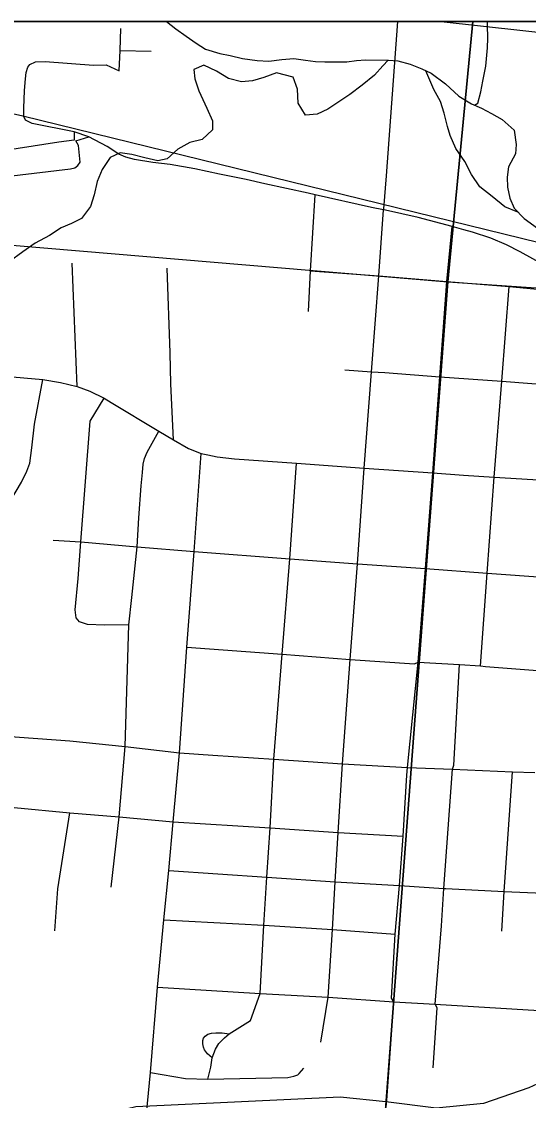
# Model space of a CAD drawing. Extents: x 0 to 42, y 0 to 22.
# Drawn here: x 2.666 to 2.931, y 20.336 to 20.9 of the extents above; entities that cross this region are included whole.
import ezdxf

# ---------------------------------------------------------------- set-up
doc = ezdxf.new("R2010")
doc.units = 0
for name, color, linetype in [('GM_X_City_Street', 7, 'Continuous'), ('GM_X_County_Road', 7, 'Continuous'), ('GM_X_Major_River', 7, 'Continuous'), ('GM_X_Minor_River', 7, 'Continuous'), ('GM_X_Rail_Line', 7, 'Continuous'), ('GM_X_Section', 7, 'Continuous'), ('GM_X_State_Route', 7, 'Continuous'), ('GM_X_Township_Road', 7, 'Continuous'), ('GM_X_Unincorporated', 7, 'Continuous'), ('SH_Cut_Line', 7, 'Continuous'), ('SH_Data', 7, 'Continuous')]:
    doc.layers.add(name, color=color, linetype=linetype)

msp = doc.modelspace()

# ---------------------------------------------------------------- linework, layer by layer
at = {"layer": 'GM_X_City_Street'}
for p, q in [((2.71746, 20.88496), (2.7338, 20.88449)), ((2.69502, 20.70929), (2.69251, 20.77367)), ((2.82248, 20.36646), (2.82625, 20.38999))]:
    msp.add_line(p, q, dxfattribs=at)
for points in [[(2.717, 20.8743), (2.71746, 20.88496), (2.71795, 20.89632)], [(2.66923, 20.8762), (2.67038, 20.87763), (2.67326, 20.87898), (2.67825, 20.87905), (2.70353, 20.87716), (2.71013, 20.87738), (2.717, 20.8743)], [(2.67146, 20.84671), (2.66803, 20.84841), (2.66717, 20.85045), (2.66709, 20.85467), (2.66742, 20.86391), (2.6681, 20.86999), (2.66845, 20.87344), (2.66923, 20.8762)], [(2.85625, 20.80134), (2.85527, 20.80155), (2.84887, 20.80285), (2.81948, 20.80937), (2.81572, 20.81022), (2.79307, 20.81525), (2.78337, 20.81737), (2.76947, 20.82031), (2.75664, 20.82307), (2.74365, 20.82528), (2.73464, 20.82632), (2.72507, 20.82798), (2.7205, 20.82919), (2.71685, 20.83068), (2.7107, 20.83467), (2.70111, 20.83974), (2.69353, 20.84243), (2.67146, 20.84671)], [(2.69353, 20.84243), (2.69352, 20.83798), (2.68544, 20.8369), (2.6506, 20.83163), (2.64714, 20.83111), (2.64496, 20.83077), (2.64156, 20.83021), (2.64126, 20.82626), (2.64118, 20.82527), (2.6417, 20.82134), (2.64286, 20.81923), (2.64611, 20.81767), (2.69164, 20.82305), (2.69375, 20.82356), (2.69547, 20.82473), (2.69654, 20.82659), (2.69573, 20.83522), (2.69441, 20.83772), (2.70111, 20.83974)], [(2.81592, 20.74842), (2.81704, 20.76971), (2.81948, 20.80937)], [(3.01688, 20.70597), (2.98757, 20.73149), (2.97744, 20.74126), (2.96557, 20.75607), (2.95813, 20.76226), (2.95408, 20.76452), (2.9472, 20.76831), (2.93332, 20.7759), (2.92663, 20.77956), (2.9195, 20.78333), (2.91132, 20.78678), (2.90177, 20.78986), (2.89715, 20.79119), (2.89111, 20.7929), (2.8733, 20.79756), (2.85625, 20.80134)], [(2.8606, 20.38766), (2.85934, 20.38948), (2.86134, 20.42301), (2.86355, 20.44839), (2.86545, 20.47423), (2.86741, 20.50607), (2.86769, 20.51), (2.87339, 20.56518), (2.87706, 20.61406), (2.88093, 20.66414), (2.88469, 20.71426), (2.88832, 20.76415), (2.89111, 20.7929)], [(2.74544, 20.68136), (2.74397, 20.71061), (2.7437, 20.7269), (2.74206, 20.77102)], [(2.81704, 20.76971), (2.85274, 20.76708), (2.88832, 20.76415), (2.92095, 20.76153), (2.95205, 20.75864)], [(2.90593, 20.56326), (2.90947, 20.6117), (2.9131, 20.66185), (2.91698, 20.71204), (2.92095, 20.76153)], [(2.83499, 20.71803), (2.84884, 20.71697), (2.85584, 20.71648), (2.88469, 20.71426), (2.91698, 20.71204), (2.9484, 20.70964)], [(2.65681, 20.64514), (2.66032, 20.64991), (2.66593, 20.65926), (2.66875, 20.66505), (2.67022, 20.66916), (2.67142, 20.67721), (2.67273, 20.68948), (2.67716, 20.71289)], [(2.72204, 20.58469), (2.70941, 20.5844), (2.70048, 20.58479), (2.69619, 20.58627), (2.69446, 20.58834), (2.69397, 20.59249), (2.69565, 20.60892), (2.69693, 20.62801), (2.7018, 20.69111), (2.70923, 20.70317)], [(2.72008, 20.52113), (2.72204, 20.58469), (2.72355, 20.59895), (2.72634, 20.62535), (2.7273, 20.64055), (2.72851, 20.65732), (2.72912, 20.66423), (2.72947, 20.6686), (2.73018, 20.67168), (2.73159, 20.67499), (2.7378, 20.68595)], [(2.7486, 20.51783), (2.75236, 20.573), (2.75614, 20.62298), (2.75995, 20.67426)], [(2.7907, 20.39202), (2.79258, 20.42774), (2.79426, 20.45277), (2.79589, 20.47848), (2.79793, 20.51442), (2.80215, 20.5694), (2.80617, 20.61923), (2.80963, 20.66913)], [(2.68242, 20.629), (2.69693, 20.62801), (2.72634, 20.62535), (2.75614, 20.62298), (2.80617, 20.61923), (2.84168, 20.61663)], [(2.75236, 20.573), (2.80215, 20.5694), (2.8377, 20.5665), (2.87135, 20.56434), (2.87339, 20.56518), (2.89498, 20.56392), (2.90593, 20.56326), (2.9085, 20.56281), (2.93566, 20.56086), (2.93735, 20.56038)], [(2.88119, 20.35306), (2.88326, 20.38454), (2.88228, 20.38637), (2.88543, 20.42727), (2.88676, 20.4469), (2.89118, 20.50914), (2.89195, 20.5113), (2.89498, 20.56392)], [(2.71282, 20.44748), (2.717, 20.4843), (2.72008, 20.52113)], [(2.82625, 20.38999), (2.82853, 20.42536), (2.82989, 20.4503), (2.83147, 20.47611), (2.8337, 20.512)], [(2.91712, 20.42445), (2.91821, 20.44522), (2.92266, 20.50788)], [(2.61812, 20.49239), (2.62596, 20.49264), (2.63105, 20.49224), (2.66213, 20.48923), (2.69114, 20.48647), (2.717, 20.4843), (2.74527, 20.48168), (2.79589, 20.47848), (2.83147, 20.47611), (2.86545, 20.47423)], [(2.68339, 20.42469), (2.68491, 20.44672), (2.69114, 20.48647)], [(2.74295, 20.45622), (2.79426, 20.45277), (2.82989, 20.4503), (2.86355, 20.44839), (2.88676, 20.4469), (2.88779, 20.44684)], [(2.88779, 20.44684), (2.91821, 20.44522), (2.94683, 20.44404), (2.94979, 20.44404)], [(2.74037, 20.43046), (2.79258, 20.42774), (2.82853, 20.42536), (2.86134, 20.42301)], [(2.76332, 20.34722), (2.76484, 20.35339), (2.76564, 20.35835), (2.76728, 20.36279), (2.76909, 20.36588), (2.77198, 20.36884), (2.77451, 20.37091), (2.78574, 20.3779), (2.7907, 20.39202)], [(2.76564, 20.35835), (2.7632, 20.36046), (2.76162, 20.36256), (2.76103, 20.36381), (2.76074, 20.36555), (2.76077, 20.36733), (2.76106, 20.36854), (2.76192, 20.3697), (2.7634, 20.37072), (2.76531, 20.37124), (2.76748, 20.37134), (2.77083, 20.37137), (2.77451, 20.37091)], [(2.73337, 20.35062), (2.75174, 20.34752), (2.76332, 20.34722), (2.80523, 20.34804), (2.80834, 20.3487), (2.81035, 20.34937), (2.81109, 20.35017), (2.81348, 20.35295)]]:
    msp.add_lwpolyline(points, dxfattribs=at)
at = {"layer": 'GM_X_County_Road'}
for p, q in [((2.8606, 20.38766), (2.88228, 20.38637)), ((2.88228, 20.38637), (2.94231, 20.38268))]:
    msp.add_line(p, q, dxfattribs=at)
for points in [[(2.85531, 20.80206), (2.85668, 20.81928), (2.86264, 20.9)], [(2.88531, 20.9), (2.95017, 20.89287), (2.95066, 20.89285)], [(2.84511, 20.66656), (2.84884, 20.71697), (2.85274, 20.76708), (2.85527, 20.80155), (2.85531, 20.80206)], [(2.45267, 20.74327), (2.45733, 20.74113), (2.46555, 20.73782), (2.48227, 20.73239), (2.4989, 20.72874), (2.51365, 20.72692), (2.55638, 20.72336), (2.62526, 20.71749), (2.67716, 20.71289), (2.68633, 20.71141), (2.69502, 20.70929), (2.70165, 20.7068), (2.70923, 20.70317), (2.7129, 20.70096)], [(2.7129, 20.70096), (2.7378, 20.68595), (2.74544, 20.68136), (2.75324, 20.67678), (2.75995, 20.67426), (2.76338, 20.67351)], [(2.76338, 20.67351), (2.76829, 20.67243), (2.77737, 20.6714), (2.80963, 20.66913), (2.84511, 20.66656)], [(2.8337, 20.512), (2.8377, 20.5665), (2.84168, 20.61663), (2.84511, 20.66656)], [(2.84511, 20.66656), (2.88093, 20.66414), (2.89707, 20.66291), (2.9131, 20.66185), (2.94472, 20.65997)], [(2.84168, 20.61663), (2.87706, 20.61406), (2.90947, 20.6117), (2.94095, 20.60938), (2.97678, 20.60686), (2.98225, 20.60745), (2.98396, 20.60622)], [(2.6205, 20.52966), (2.63388, 20.52836), (2.64928, 20.52713), (2.66487, 20.52594), (2.69112, 20.52409), (2.72008, 20.52113), (2.7486, 20.51783)], [(2.7486, 20.51783), (2.76589, 20.51659), (2.79793, 20.51442), (2.8337, 20.512)], [(2.8337, 20.512), (2.86769, 20.51), (2.89118, 20.50914), (2.92266, 20.50788), (2.93423, 20.50754)], [(2.73704, 20.39533), (2.7907, 20.39202), (2.82625, 20.38999), (2.8606, 20.38766)]]:
    msp.add_lwpolyline(points, dxfattribs=at)
at = {"layer": 'GM_X_Major_River'}
for points in [[(2.74171, 20.9), (2.74664, 20.8962), (2.75211, 20.89237), (2.7572, 20.88873), (2.7621, 20.88566), (2.76966, 20.88333), (2.77496, 20.88234), (2.78139, 20.88078), (2.78915, 20.87958), (2.79521, 20.87935), (2.80204, 20.88024), (2.8083, 20.88077), (2.81436, 20.87977), (2.81966, 20.87917), (2.82458, 20.87894), (2.83027, 20.8789), (2.83595, 20.87904), (2.84107, 20.87958), (2.84581, 20.87992), (2.85775, 20.87983)], [(2.85775, 20.87983), (2.86267, 20.87942), (2.8691, 20.87766), (2.87515, 20.87534), (2.88006, 20.87303), (2.8876, 20.86747), (2.89456, 20.86098), (2.90116, 20.85695), (2.90645, 20.85482), (2.91173, 20.85194), (2.91721, 20.84886), (2.92342, 20.84332), (2.9245, 20.83573), (2.92427, 20.8308), (2.92062, 20.824), (2.91982, 20.81869), (2.91997, 20.81338), (2.92126, 20.80769), (2.92349, 20.80255), (2.92876, 20.79701), (2.93573, 20.79203)]]:
    msp.add_lwpolyline(points, dxfattribs=at)
at = {"layer": 'GM_X_Minor_River'}
for points in [[(2.90271, 20.85632), (2.90455, 20.85727), (2.9061, 20.86332), (2.90709, 20.86881), (2.90865, 20.87676), (2.90948, 20.88624), (2.9097, 20.89135), (2.90956, 20.89818), (2.90951, 20.9)], [(2.85759, 20.87983), (2.85492, 20.87693), (2.85054, 20.87203), (2.84407, 20.86677), (2.8376, 20.86188), (2.83285, 20.85869), (2.82601, 20.85419), (2.8205, 20.85157), (2.81445, 20.85104), (2.81052, 20.85732), (2.81019, 20.86472), (2.80796, 20.87099), (2.79927, 20.87313), (2.79263, 20.87071), (2.78676, 20.86905), (2.78089, 20.86852), (2.77409, 20.87027), (2.76787, 20.8741), (2.76127, 20.87718), (2.75596, 20.87494), (2.75649, 20.87), (2.75872, 20.86373), (2.76282, 20.8548), (2.7658, 20.84814), (2.76577, 20.84341), (2.76044, 20.83832), (2.75399, 20.83685), (2.74773, 20.83329), (2.74202, 20.82821), (2.73728, 20.82729), (2.73048, 20.82885), (2.72368, 20.8306), (2.71744, 20.83141), (2.71232, 20.82898), (2.70811, 20.82275), (2.70542, 20.81632), (2.70386, 20.80951), (2.70193, 20.80326), (2.69734, 20.79704), (2.69203, 20.79442), (2.68671, 20.79218), (2.68063, 20.78824), (2.67304, 20.78412), (2.66657, 20.77961), (2.65954, 20.77435)], [(2.92549, 20.80045), (2.91856, 20.80315), (2.91197, 20.8085), (2.90557, 20.81366), (2.90127, 20.82014), (2.89772, 20.8268), (2.89303, 20.83365), (2.89005, 20.84049), (2.88857, 20.84524), (2.88692, 20.85208), (2.88507, 20.85816), (2.88151, 20.86443), (2.87729, 20.87433)]]:
    msp.add_lwpolyline(points, dxfattribs=at)
at = {"layer": 'GM_X_Rail_Line'}
for points in [[(2.43589, 20.9), (2.55679, 20.87545), (2.66669, 20.85076), (2.98339, 20.77295), (3.02658, 20.75958)], [(3.38976, 20.41719), (3.36772, 20.4265), (3.34799, 20.42979), (3.3299, 20.42896), (3.19016, 20.39773), (3.1581, 20.3969), (3.09234, 20.39773), (3.05288, 20.39526), (3.01507, 20.38129), (2.93122, 20.34265), (2.90738, 20.33443), (2.88272, 20.33196), (2.85642, 20.33525), (2.83258, 20.33772), (2.72572, 20.33279), (2.6953, 20.32539), (2.66817, 20.30566), (2.62461, 20.28264)]]:
    msp.add_lwpolyline(points, dxfattribs=at)
at = {"layer": 'GM_X_Section'}
for points in [[(2.32754, 20.81125), (2.88887, 20.76389), (2.8507, 20.2571), (2.29013, 20.3056)], [(2.88887, 20.76389), (3.40098, 20.72913), (3.37304, 20.22364), (2.8507, 20.2571)]]:
    msp.add_lwpolyline(points, close=True, dxfattribs=at)
at = {"layer": 'GM_X_State_Route'}
for p, q in [((2.8606, 20.38766), (2.88228, 20.38637)), ((2.88228, 20.38637), (2.94231, 20.38268))]:
    msp.add_line(p, q, dxfattribs=at)
for points in [[(3.54361, 20.9), (3.36487, 20.9), (3.35986, 20.89744), (3.3487, 20.89096), (3.33142, 20.878), (3.30883, 20.85769), (3.28419, 20.8256), (3.29069, 20.9), (2.26236, 20.9)], [(2.72493, 20.26842), (2.7254, 20.27039), (2.72689, 20.284), (2.72873, 20.30296), (2.73001, 20.31658), (2.73337, 20.35062), (2.73704, 20.39533), (2.74037, 20.43046), (2.74295, 20.45622), (2.74527, 20.48168), (2.7486, 20.51783)], [(2.7486, 20.51783), (2.76589, 20.51659), (2.79793, 20.51442), (2.8337, 20.512)], [(2.8337, 20.512), (2.86769, 20.51), (2.89118, 20.50914), (2.92266, 20.50788), (2.93423, 20.50754)], [(2.85666, 20.33257), (2.85693, 20.33605), (2.86025, 20.38275), (2.8606, 20.38766)]]:
    msp.add_lwpolyline(points, dxfattribs=at)
at = {"layer": 'GM_X_Township_Road'}
msp.add_lwpolyline([(5.44663, 20.9), (2.33491, 20.9), (2.32756, 20.8303), (2.32532, 20.80909), (2.30663, 20.5555), (2.29028, 20.33374), (2.26737, 20.02303)], dxfattribs=at)
at = {"layer": 'GM_X_Unincorporated'}
for points in [[(2.90183, 20.9), (2.33688, 20.9), (2.32754, 20.81125), (2.88887, 20.76389)], [(3.41399, 20.9), (2.90183, 20.9), (2.88887, 20.76389), (3.40098, 20.72913)]]:
    msp.add_lwpolyline(points, close=True, dxfattribs=at)
at = {"layer": 'SH_Cut_Line'}
msp.add_lwpolyline([(8.604, 20.9), (2.1, 20.9), (2.1, 14.1)], dxfattribs=at)
at = {"layer": 'SH_Data'}
msp.add_line((2.1, 20.9), (8.9, 20.9), dxfattribs=at)

doc.saveas('drawing.dxf')
